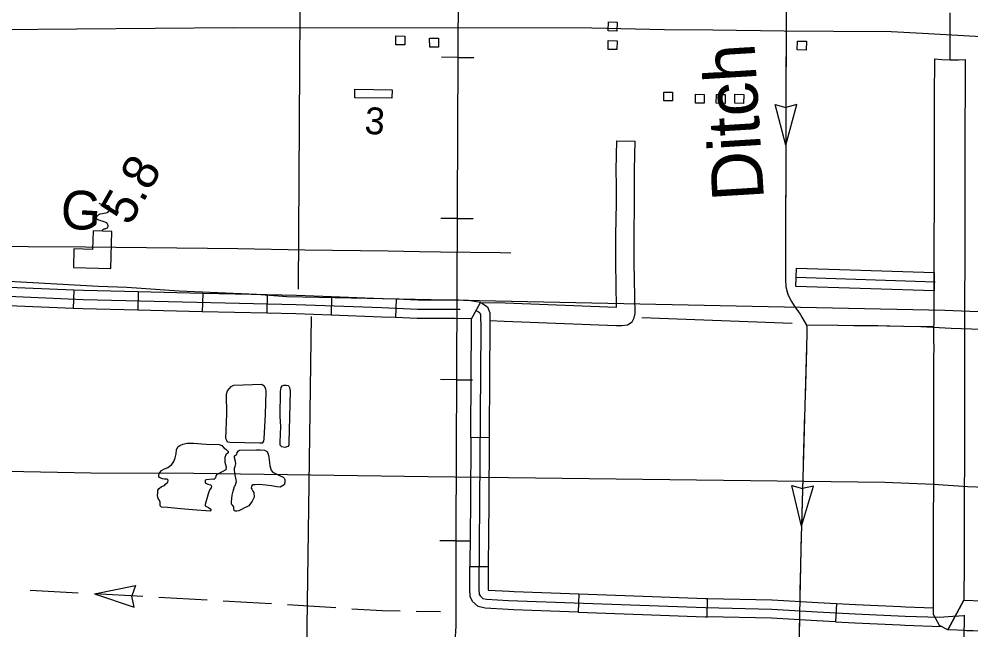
# Model space of a CAD drawing. Extents: x 1366406 to 1373462, y 376856 to 381998.
# Drawn here: x 1369143.5 to 1369269.8, y 379560.9 to 379641.9 of the extents above; entities that cross this region are included whole.
import ezdxf

# ---------------------------------------------------------------- set-up
doc = ezdxf.new("R2010")
doc.units = 0
for name, color, linetype in [('10', 7, 'Continuous'), ('31', 7, 'Continuous'), ('32', 7, 'Continuous'), ('35', 7, 'Continuous'), ('4', 7, 'Continuous'), ('40', 7, 'Continuous'), ('43', 7, 'Continuous'), ('46', 7, 'Continuous'), ('48', 7, 'Continuous'), ('5', 7, 'Continuous'), ('56', 7, 'Continuous'), ('57', 7, 'Continuous')]:
    doc.layers.add(name, color=color, linetype=linetype)

msp = doc.modelspace()

# ---------------------------------------------------------------- linework, layer by layer
at = {"layer": '10'}
for points in [[(1369267.02, 379636.52), (1369267.02, 379640.08), (1369267.02, 379641.41), (1369267.02, 379642.74)], [(1369264.81, 379562.92), (1369264.81, 379564.11), (1369264.82, 379564.57), (1369264.82, 379565.1), (1369264.82, 379565.68), (1369264.82, 379566.33), (1369264.82, 379567.03), (1369264.83, 379567.77), (1369264.83, 379568.55), (1369264.83, 379569.37), (1369264.83, 379570.24), (1369264.83, 379571.16), (1369264.84, 379572.1), (1369264.84, 379573.08), (1369264.84, 379574.09), (1369264.84, 379575.13), (1369264.84, 379576.19), (1369264.84, 379577.27), (1369264.85, 379578.37), (1369264.85, 379579.47), (1369264.86, 379580.58), (1369264.87, 379581.7), (1369264.87, 379582.83), (1369264.87, 379583.98), (1369264.87, 379585.13), (1369264.87, 379586.3), (1369264.87, 379587.47), (1369264.87, 379588.66), (1369264.87, 379589.86), (1369264.88, 379591.06), (1369264.88, 379592.27), (1369264.89, 379593.47), (1369264.89, 379594.68), (1369264.89, 379595.88), (1369264.89, 379597.08), (1369264.9, 379598.28), (1369264.89, 379599.48), (1369264.89, 379600.69), (1369264.9, 379601.91), (1369264.9, 379603.12), (1369264.91, 379604.34), (1369264.91, 379605.56), (1369264.91, 379606.44), (1369264.92, 379608.03), (1369264.92, 379609.26), (1369264.92, 379610.5), (1369264.92, 379611.75), (1369264.93, 379613), (1369264.93, 379614.25), (1369264.94, 379615.51), (1369264.94, 379616.77), (1369264.94, 379618.03), (1369264.94, 379619.3), (1369264.95, 379620.57), (1369264.95, 379621.85), (1369264.95, 379623.12), (1369264.94, 379624.4), (1369264.94, 379625.68), (1369264.94, 379626.97), (1369264.95, 379628.26), (1369264.95, 379629.56), (1369264.96, 379630.86), (1369264.97, 379632.17), (1369264.98, 379633.47), (1369264.99, 379634.78), (1369264.99, 379636.64), (1369265.95, 379636.56), (1369267.02, 379636.52), (1369268.16, 379636.51), (1369269.04, 379636.55)], [(1369269.04, 379636.55), (1369269.04, 379634.76), (1369269.03, 379633.45), (1369269.02, 379632.14), (1369269.01, 379630.84), (1369269, 379629.54), (1369269, 379628.25), (1369268.99, 379626.97), (1369268.99, 379625.68), (1369268.99, 379624.4), (1369269, 379623.12), (1369269, 379621.84), (1369269, 379620.57), (1369268.99, 379619.3), (1369268.99, 379618.03), (1369268.99, 379616.76), (1369268.99, 379615.5), (1369268.98, 379614.23), (1369268.98, 379612.98), (1369268.97, 379611.73), (1369268.97, 379610.49), (1369268.97, 379609.26), (1369268.97, 379608.02), (1369268.96, 379606.44), (1369268.96, 379605.56), (1369268.96, 379604.33), (1369268.95, 379603.11), (1369268.95, 379601.89), (1369268.94, 379600.69), (1369268.94, 379599.49), (1369268.95, 379598.28), (1369268.94, 379597.08), (1369268.94, 379595.87), (1369268.94, 379594.67), (1369268.94, 379593.46), (1369268.93, 379592.26), (1369268.93, 379591.05), (1369268.92, 379589.85), (1369268.92, 379588.66), (1369268.92, 379587.47), (1369268.92, 379586.29), (1369268.92, 379585.13), (1369268.92, 379583.98), (1369268.92, 379582.83), (1369268.92, 379581.69), (1369268.91, 379580.56), (1369268.9, 379579.44), (1369268.9, 379578.34), (1369268.89, 379577.26), (1369268.89, 379576.19), (1369268.89, 379575.13), (1369268.89, 379574.09), (1369268.89, 379573.07), (1369268.89, 379572.09), (1369268.88, 379571.14), (1369268.88, 379570.24), (1369268.88, 379569.37), (1369268.88, 379568.54), (1369268.88, 379567.75), (1369268.87, 379567.01), (1369268.87, 379566.32), (1369268.87, 379564.84)], [(1369268.87, 379564.84), (1369266.74, 379560.9), (1369265.61, 379561.49), (1369264.81, 379562.92)], [(1369266.74, 379560.9), (1369268.87, 379564.84), (1369271.27, 379564.76), (1369272.38, 379564.72), (1369273.58, 379564.68)], [(1369273.43, 379560.63), (1369272.24, 379560.68), (1369271.13, 379560.72), (1369270.11, 379560.75), (1369269.21, 379560.78), (1369268.82, 379560.8), (1369267.98, 379560.84), (1369266.74, 379560.9)]]:
    msp.add_lwpolyline(points, dxfattribs=at)
at = {"layer": '31'}
for p, q in [((1369246.56, 379606.46), (1369246.64, 379608.89)), ((1369203.53, 379602.15), (1369204.74, 379604.31)), ((1369205.88, 379586.38), (1369203.45, 379586.4)), ((1369203.33, 379569.29), (1369205.76, 379569.28)), ((1369205.76, 379569.28), (1369205.76, 379569.28)), ((1369217.76, 379565.69), (1369217.67, 379563.26)), ((1369234.78, 379562.63), (1369234.84, 379565.06)), ((1369234.84, 379565.06), (1369234.84, 379565.06)), ((1369251.97, 379564.38), (1369251.83, 379561.95))]:
    msp.add_line(p, q, dxfattribs=at)
for points in [[(1369246.64, 379608.89), (1369255.19, 379608.61)], [(1369255.19, 379608.61), (1369264.92, 379608.29), (1369264.91, 379605.86)], [(1369246.6, 379607.68), (1369265.03, 379607.07)], [(1369255.11, 379606.18), (1369246.56, 379606.46)], [(1369264.91, 379605.86), (1369255.11, 379606.18)], [(1369204.74, 379604.31), (1369205.03, 379604.16), (1369205.64, 379603.75), (1369205.95, 379602.96), (1369205.98, 379600.82), (1369205.94, 379594.94)], [(1369204.2, 379603.23), (1369204.41, 379603.12), (1369204.64, 379602.96), (1369204.74, 379602.72), (1369204.76, 379600.82), (1369204.52, 379566.28), (1369204.56, 379565.64), (1369204.68, 379565.39), (1369205.02, 379565.07), (1369205.52, 379564.96), (1369208.46, 379564.81), (1369234.58, 379563.85), (1369243.37, 379563.66), (1369249.4, 379563.3), (1369254.43, 379563.02), (1369261.09, 379562.73), (1369265.58, 379562.59), (1369267.39, 379562.69), (1369269, 379562.79)], [(1369203.51, 379594.95), (1369203.55, 379600.82), (1369203.53, 379602.15)], [(1369203.45, 379586.4), (1369203.51, 379594.95)], [(1369205.94, 379594.94), (1369205.88, 379586.38)], [(1369203.45, 379586.4), (1369203.39, 379577.85)], [(1369205.88, 379586.38), (1369205.82, 379577.83)], [(1369203.39, 379577.85), (1369203.33, 379569.29)], [(1369205.82, 379577.83), (1369205.76, 379569.28)], [(1369209.12, 379563.57), (1369208.41, 379563.6), (1369205.34, 379563.75), (1369204.43, 379563.97), (1369203.68, 379564.66), (1369203.36, 379565.33), (1369203.31, 379566.25), (1369203.33, 379569.29)], [(1369205.76, 379569.28), (1369205.74, 379566.3), (1369205.75, 379566.16), (1369208.51, 379566.03), (1369209.21, 379566)], [(1369209.21, 379566), (1369217.76, 379565.69)], [(1369217.76, 379565.69), (1369226.31, 379565.37)], [(1369226.31, 379565.37), (1369234.61, 379565.06), (1369234.84, 379565.06)], [(1369234.84, 379565.06), (1369243.39, 379564.88)], [(1369243.39, 379564.88), (1369243.42, 379564.88), (1369249.47, 379564.52), (1369251.97, 379564.38)], [(1369251.97, 379564.38), (1369254.49, 379564.24), (1369260.5, 379563.97)], [(1369260.5, 379563.97), (1369261.13, 379563.94), (1369264.81, 379563.83)], [(1369217.67, 379563.26), (1369209.12, 379563.57)], [(1369217.67, 379563.26), (1369226.22, 379562.94)], [(1369226.22, 379562.94), (1369234.54, 379562.63), (1369234.78, 379562.63)], [(1369243.34, 379562.45), (1369234.78, 379562.63)], [(1369251.83, 379561.95), (1369249.33, 379562.09), (1369243.32, 379562.45)], [(1369251.83, 379561.95), (1369254.37, 379561.81), (1369260.39, 379561.54)], [(1369260.39, 379561.54), (1369261.04, 379561.51), (1369265.85, 379561.36)]]:
    msp.add_lwpolyline(points, dxfattribs=at)
at = {"layer": '32'}
for p, q in [((1369150.79, 379605.97), (1369150.69, 379603.54)), ((1369159.32, 379605.74), (1369159.26, 379603.31)), ((1369167.87, 379605.54), (1369167.81, 379603.11)), ((1369176.42, 379605.33), (1369176.36, 379602.9)), ((1369184.98, 379605.07), (1369184.9, 379602.64)), ((1369193.54, 379604.75), (1369193.44, 379602.32)), ((1369203.53, 379602.15), (1369201.37, 379602.2))]:
    msp.add_line(p, q, dxfattribs=at)
for points in [[(1369208.73, 379610.89), (1369207.32, 379610.93), (1369199.4, 379611.02), (1369196.63, 379611.04), (1369192.49, 379611.12), (1369181.43, 379611.27), (1369172.52, 379611.45), (1369152.3, 379611.65), (1369144.72, 379611.73), (1369137.89, 379611.86)], [(1369351.48, 379599.86), (1369266.31, 379603.28), (1369179.03, 379605.1), (1369174.99, 379605.38), (1369164.74, 379605.83), (1369157.81, 379606.32), (1369154.03, 379606.43), (1369137.36, 379607.36), (1369114.78, 379608.63), (1369109.7, 379608.87), (1369095.64, 379609.67), (1369092.11, 379609.86), (1369088.17, 379609.98), (1369077.63, 379609.96), (1369054.33, 379610.2), (1369050.57, 379610.31), (1369050.29, 379610.24), (1369050.13, 379610.03), (1369050.06, 379609.75), (1369048.84, 379528.17), (1369048.72, 379524.5)], [(1369150.79, 379605.97), (1369141.08, 379606.38)], [(1369159.32, 379605.74), (1369152.07, 379605.91), (1369150.79, 379605.97)], [(1369167.87, 379605.54), (1369159.32, 379605.74)], [(1369176.42, 379605.33), (1369167.87, 379605.54)], [(1369202.03, 379603.36), (1369202, 379603.38), (1369201.75, 379603.42), (1369196.37, 379603.41), (1369191.64, 379603.62), (1369180.27, 379604.02), (1369152.02, 379604.7), (1369139.05, 379605.26)], [(1369184.98, 379605.07), (1369180.31, 379605.24), (1369176.42, 379605.33)], [(1369193.54, 379604.75), (1369191.69, 379604.83), (1369184.98, 379605.07)], [(1369204.74, 379604.31), (1369203.12, 379604.58), (1369201.84, 379604.63), (1369196.4, 379604.63), (1369193.54, 379604.75)], [(1369150.69, 379603.54), (1369141.09, 379603.95)], [(1369159.26, 379603.31), (1369151.98, 379603.48), (1369150.69, 379603.54)], [(1369167.81, 379603.11), (1369159.26, 379603.31)], [(1369176.36, 379602.9), (1369167.81, 379603.11)], [(1369184.9, 379602.64), (1369180.24, 379602.81), (1369176.36, 379602.9)], [(1369193.44, 379602.32), (1369191.59, 379602.4), (1369184.9, 379602.64)], [(1369201.37, 379602.2), (1369196.34, 379602.2), (1369193.44, 379602.32)], [(1369268.71, 379546.57), (1369268.92, 379562.82)]]:
    msp.add_lwpolyline(points, dxfattribs=at)
at = {"layer": '35'}
for points in [[(1369171.09, 379589.56), (1369171.02, 379592.18), (1369171.18, 379592.62), (1369171.41, 379592.91), (1369171.66, 379593.17), (1369171.98, 379593.36), (1369175.71, 379593.47), (1369176.04, 379593.28), (1369176.22, 379592.89), (1369176.24, 379592.54), (1369176.18, 379589.48)], [(1369178.14, 379589.24), (1369178.2, 379592.5), (1369178.28, 379593.07), (1369178.42, 379593.26), (1369178.64, 379593.34), (1369178.93, 379593.37), (1369179.22, 379593.33), (1369179.31, 379593.23), (1369179.4, 379593.05), (1369179.49, 379592.61), (1369179.4, 379589.11)], [(1369176.18, 379589.48), (1369175.98, 379586.22), (1369175.93, 379585.91), (1369175.74, 379585.68), (1369175.43, 379585.67), (1369171.47, 379585.74), (1369171.17, 379585.8), (1369171.08, 379586.01), (1369170.96, 379586.29), (1369171.09, 379589.56)], [(1369179.4, 379589.11), (1369179.3, 379585.69), (1369179.29, 379585.42), (1369179.18, 379585.21), (1369178.76, 379585.11), (1369178.35, 379585.16), (1369178.17, 379585.39), (1369178.13, 379585.59), (1369178.15, 379585.88), (1369178.21, 379586.78), (1369178.23, 379587.94), (1369178.19, 379588.51), (1369178.14, 379589.24)], [(1369164.95, 379576.97), (1369163.2, 379577.11), (1369162.41, 379577.19), (1369162.21, 379577.34), (1369162.23, 379577.52), (1369162.24, 379577.72), (1369162.24, 379577.83), (1369162.09, 379578.14), (1369161.97, 379578.33), (1369161.89, 379578.71), (1369161.91, 379579.02), (1369161.93, 379579.43), (1369162.08, 379579.66), (1369162.41, 379579.92), (1369162.8, 379580.06), (1369162.98, 379580.26), (1369163.24, 379580.49), (1369163.29, 379580.76), (1369163.16, 379580.87), (1369162.82, 379580.89), (1369162.54, 379580.91), (1369162.24, 379581.06), (1369162.07, 379581.14), (1369162.05, 379581.32), (1369162.11, 379581.66), (1369162.4, 379582.02), (1369162.73, 379582.21), (1369163.26, 379582.45), (1369163.76, 379582.83), (1369164.03, 379583.23), (1369164.2, 379583.7), (1369164.33, 379584.24), (1369164.4, 379584.79), (1369164.57, 379585.19), (1369164.82, 379585.35), (1369165.24, 379585.53), (1369165.8, 379585.67), (1369166.66, 379585.68)], [(1369166.66, 379585.68), (1369168.31, 379585.54), (1369170.06, 379585.5), (1369170.4, 379585.34), (1369170.72, 379585.01), (1369170.95, 379584.86), (1369171.24, 379584.57), (1369171.23, 379584.36), (1369170.94, 379584.1), (1369170.81, 379583.77), (1369170.8, 379583.56), (1369170.81, 379583.15), (1369170.89, 379582.83), (1369170.98, 379582.52), (1369170.95, 379582.14), (1369170.45, 379581.86), (1369169.74, 379581.49), (1369169.63, 379581.33), (1369169.58, 379581.05), (1369169.36, 379580.86), (1369169.12, 379580.87), (1369168.36, 379580.82), (1369168.18, 379580.76), (1369168.22, 379580.38), (1369168.56, 379580.22), (1369168.9, 379580.13), (1369168.97, 379580.13), (1369169.06, 379579.98), (1369169.01, 379579.74), (1369168.82, 379579.51), (1369168.66, 379579.08)], [(1369172.34, 379580.56), (1369172.23, 379581.24), (1369172.19, 379581.48), (1369172.12, 379581.75), (1369172.09, 379582.02), (1369172.11, 379582.33), (1369172.19, 379582.55), (1369172.27, 379582.93), (1369172.23, 379583.22), (1369172.11, 379583.71), (1369172.1, 379583.9), (1369172.11, 379584), (1369172.29, 379584.11), (1369172.38, 379584.21), (1369172.43, 379584.41), (1369172.62, 379584.66), (1369172.76, 379584.74), (1369175, 379584.79), (1369175.48, 379584.76), (1369176.06, 379584.72), (1369176.45, 379584.52), (1369176.49, 379584.42), (1369176.55, 379584.21), (1369176.63, 379583.82), (1369176.72, 379583.08), (1369176.79, 379582.64), (1369176.97, 379582.06), (1369177.09, 379581.9), (1369177.27, 379581.75), (1369177.72, 379581.53), (1369178.07, 379581.36), (1369178.53, 379581.16), (1369178.69, 379581.01), (1369178.76, 379580.83), (1369178.76, 379580.43), (1369178.7, 379580.13), (1369178.15, 379579.82), (1369177.69, 379579.85), (1369176.99, 379579.99), (1369176.24, 379580.11), (1369175.35, 379580.2), (1369174.83, 379580.15), (1369174.47, 379580.12), (1369174.34, 379579.97), (1369174.3, 379579.71), (1369174.38, 379579.54), (1369174.52, 379579.29), (1369174.64, 379579.11)], [(1369174.64, 379579.11), (1369174.68, 379578.52), (1369174.61, 379578.3), (1369174.43, 379577.95), (1369174.23, 379577.66), (1369173.97, 379577.36), (1369173.73, 379577.21), (1369173.43, 379577.09), (1369173.02, 379576.84), (1369172.67, 379576.7), (1369172.42, 379576.63), (1369172.2, 379576.63), (1369172.05, 379576.73), (1369172.02, 379577), (1369171.98, 379577.23), (1369171.84, 379577.43), (1369171.71, 379577.56), (1369171.69, 379577.88), (1369171.8, 379578.76), (1369171.92, 379579.3), (1369172.1, 379579.93), (1369172.21, 379580.11), (1369172.25, 379580.26), (1369172.34, 379580.56)], [(1369168.66, 379579.08), (1369168.27, 379577.83), (1369168.18, 379577.52), (1369168.21, 379577.35), (1369168.37, 379577.27), (1369168.64, 379577.11), (1369168.97, 379576.92), (1369168.96, 379576.72), (1369168.85, 379576.62), (1369166.52, 379576.83), (1369164.95, 379576.97)]]:
    msp.add_lwpolyline(points, dxfattribs=at)
at = {"layer": '4'}
msp.add_lwpolyline([(1369246.07, 379601.56), (1369226.11, 379602.3)], dxfattribs=at)
at = {"layer": '40'}
for p, q in [((1369201.71, 379636.85), (1369199.57, 379636.86)), ((1369201.71, 379636.85), (1369203.84, 379636.84)), ((1369201.62, 379615.47), (1369199.48, 379615.48)), ((1369201.62, 379615.47), (1369203.76, 379615.46)), ((1369201.54, 379594.08), (1369199.41, 379594.09)), ((1369201.54, 379594.08), (1369203.68, 379594.08)), ((1369201.47, 379572.7), (1369199.33, 379572.71)), ((1369201.47, 379572.7), (1369203.35, 379572.7))]:
    msp.add_line(p, q, dxfattribs=at)
msp.add_lwpolyline([(1369202.19, 379746.45), (1369202.14, 379740.09), (1369202.02, 379692.78), (1369201.75, 379646.17), (1369201.66, 379627.26), (1369201.47, 379573.45), (1369201.44, 379561.37), (1369201.24, 379557.99), (1369201.09, 379556.55), (1369200.87, 379555.08), (1369200.45, 379552.93), (1369200.22, 379551.82), (1369199.79, 379550.15), (1369199.44, 379548.99), (1369198.69, 379546.64), (1369197.71, 379544.12), (1369196.56, 379540.97), (1369173.11, 379480.59)], dxfattribs=at)
at = {"layer": '43'}
for p, q in [((1369245.23, 379625.21), (1369243.8, 379630.58)), ((1369243.8, 379630.58), (1369245.23, 379630.2)), ((1369245.23, 379625.21), (1369246.68, 379630.58)), ((1369246.68, 379630.58), (1369245.25, 379630.2)), ((1369247.3, 379574.65), (1369246.02, 379580.06)), ((1369246.02, 379580.06), (1369247.44, 379579.64)), ((1369247.3, 379574.65), (1369248.89, 379579.98)), ((1369248.89, 379579.98), (1369247.46, 379579.64)), ((1369153.5, 379565.66), (1369158.94, 379566.8)), ((1369158.94, 379566.8), (1369158.48, 379565.39)), ((1369153.5, 379565.66), (1369158.78, 379563.92)), ((1369158.78, 379563.92), (1369158.48, 379565.37))]:
    msp.add_line(p, q, dxfattribs=at)
for points in [[(1369240.48, 379741.83), (1369240.56, 379723.08), (1369241.17, 379697.63), (1369241.18, 379694.21), (1369241.26, 379690.73), (1369241.32, 379689.54), (1369241.48, 379688.98), (1369241.69, 379688.67), (1369241.96, 379688.34), (1369242.26, 379688.15), (1369242.49, 379688.1), (1369242.8, 379688.02), (1369243.23, 379687.94), (1369243.79, 379687.86), (1369244.22, 379687.81), (1369244.57, 379687.69), (1369244.97, 379687.42), (1369245.23, 379687.16), (1369245.37, 379686.86), (1369245.47, 379686.37), (1369245.47, 379684.52), (1369245.34, 379670.35), (1369245.28, 379644.57), (1369245.23, 379626.64)], [(1369330.99, 379636.35), (1369325.61, 379636.45), (1369318.87, 379636.87), (1369313.14, 379637.23), (1369289.1, 379638.56), (1369263.36, 379640), (1369259.23, 379640.24), (1369251.56, 379640.3), (1369245.01, 379640.33), (1369235.57, 379640.46), (1369229.12, 379640.49), (1369219.48, 379640.74), (1369171.97, 379640.78), (1369140.72, 379640.51), (1369135.54, 379640.55), (1369128.21, 379640.55), (1369116.9, 379640.57), (1369111.29, 379640.68), (1369105.6, 379640.72), (1369057.11, 379640.87), (1369052.46, 379641), (1369046.89, 379640.99)], [(1369245.27, 379640.18), (1369245.25, 379633.76)], [(1369245.25, 379631.63), (1369245.23, 379626.64), (1369245.23, 379625.21)], [(1369245.23, 379626.64), (1369245.2, 379610.46), (1369245.19, 379608.89), (1369245.17, 379607.39), (1369245.23, 379606.4), (1369245.52, 379605.4), (1369245.98, 379604.44), (1369246.32, 379603.89), (1369247.14, 379602.79), (1369247.38, 379602.36), (1369248, 379601.32), (1369248.01, 379601), (1369248.04, 379600.09), (1369247.21, 379571.58), (1369246.96, 379558.56), (1369246.94, 379555.16), (1369246.31, 379519.78), (1369245.96, 379497.45), (1369246, 379495.17), (1369245.85, 379490.83), (1369245.69, 379480.92), (1369245.62, 379478.58), (1369245.39, 379477.47), (1369245.09, 379476.86)], [(1369245.23, 379623.07), (1369245.22, 379619.86)], [(1369245.22, 379619.86), (1369245.21, 379616.66)], [(1369245.21, 379614.52), (1369245.2, 379610.46), (1369245.19, 379608.89), (1369245.18, 379608.1)], [(1369245.35, 379605.98), (1369245.52, 379605.4), (1369245.98, 379604.44), (1369246.32, 379603.89), (1369247.14, 379602.79), (1369247.38, 379602.36), (1369248, 379601.32), (1369248.01, 379601), (1369248.03, 379600.3)], [(1369308.74, 379599.51), (1369267.17, 379600.87), (1369263.14, 379601.12), (1369256.36, 379601.23), (1369248, 379601.32)], [(1369252.1, 379601.27), (1369248, 379601.32)], [(1369257.45, 379601.21), (1369256.36, 379601.23), (1369254.24, 379601.25)], [(1369260.65, 379601.16), (1369257.45, 379601.21)], [(1369264.89, 379601.09), (1369262.79, 379601.13)], [(1369247.98, 379598.16), (1369247.8, 379591.75)], [(1369247.73, 379589.61), (1369247.55, 379583.2)], [(1369362.71, 379576.35), (1369318.1, 379577.32), (1369312.19, 379577.6), (1369299.01, 379578.27), (1369290.93, 379578.7), (1369289.32, 379578.85), (1369282.52, 379579.24), (1369279.24, 379579.47), (1369276.39, 379579.59), (1369269.37, 379579.87), (1369264.83, 379580.18), (1369258.37, 379580.44), (1369197.74, 379581.18), (1369166.71, 379581.62), (1369153.03, 379581.7), (1369141.95, 379581.92)], [(1369247.49, 379581.06), (1369247.3, 379574.65)], [(1369247.24, 379572.51), (1369247.21, 379571.58), (1369247.17, 379569.31)], [(1369247.17, 379569.31), (1369247.11, 379566.1)], [(1369148.16, 379565.95), (1369144.96, 379566.13)], [(1369151.37, 379565.77), (1369148.16, 379565.95)], [(1369159.91, 379565.3), (1369153.5, 379565.66)], [(1369168.45, 379564.83), (1369162.04, 379565.18)], [(1369176.99, 379564.33), (1369173.71, 379564.54), (1369170.58, 379564.71)], [(1369185.52, 379563.8), (1369181.96, 379564.02), (1369179.12, 379564.2)], [(1369194.06, 379563.37), (1369191.67, 379563.41), (1369187.66, 379563.66)], [(1369199.41, 379563.27), (1369196.2, 379563.33)], [(1369247.03, 379562.23), (1369246.96, 379558.56), (1369246.95, 379557.55)]]:
    msp.add_lwpolyline(points, dxfattribs=at)
at = {"layer": '46'}
for points in [[(1369204.74, 379604.31), (1369207.98, 379604.27), (1369222.79, 379603.72), (1369222.68, 379609.55), (1369222.69, 379613.22), (1369222.75, 379617.56), (1369222.75, 379619.81), (1369222.72, 379621.92), (1369222.8, 379625.79), (1369225.23, 379625.74)], [(1369205.96, 379601.94), (1369207.88, 379601.84), (1369222.74, 379601.29), (1369223.5, 379601.27), (1369224.21, 379601.35), (1369224.83, 379601.78), (1369225.13, 379602.3), (1369225.23, 379602.87), (1369225.11, 379609.57), (1369225.12, 379613.2), (1369225.18, 379617.54), (1369225.18, 379619.82), (1369225.15, 379621.91), (1369225.23, 379625.74)]]:
    msp.add_lwpolyline(points, dxfattribs=at)
at = {"layer": '5'}
for points in [[(1369180.57, 379606.08), (1369181.02, 379679.67)], [(1369181.19, 379523.25), (1369182.32, 379602.45)]]:
    msp.add_lwpolyline(points, dxfattribs=at)
at = {"layer": '56'}
for points in [[(1369221.65, 379640.39), (1369221.69, 379641.56), (1369222.87, 379641.51), (1369222.82, 379640.34)], [(1369193.49, 379638.52), (1369193.5, 379639.69), (1369194.67, 379639.68), (1369194.67, 379638.51)], [(1369197.99, 379638.21), (1369197.98, 379639.38), (1369199.15, 379639.39), (1369199.16, 379638.22)], [(1369221.65, 379637.9), (1369221.68, 379639.07), (1369222.85, 379639.05), (1369222.83, 379637.88)], [(1369246.76, 379637.85), (1369246.8, 379639.02), (1369247.97, 379638.98), (1369247.93, 379637.81)], [(1369188.05, 379631.49), (1369188.07, 379632.62), (1369192.99, 379632.56), (1369192.97, 379631.44)], [(1369229.03, 379631.08), (1369229.03, 379632.25), (1369230.21, 379632.25), (1369230.21, 379631.08)], [(1369233.23, 379630.78), (1369233.25, 379631.95), (1369234.42, 379631.93), (1369234.4, 379630.76)], [(1369235.99, 379630.77), (1369236.02, 379631.94), (1369237.2, 379631.91), (1369237.17, 379630.74)], [(1369238.45, 379630.78), (1369238.48, 379631.95), (1369239.65, 379631.92), (1369239.62, 379630.75)]]:
    msp.add_lwpolyline(points, close=True, dxfattribs=at)
at = {"layer": '57'}
msp.add_lwpolyline([(1369154.51, 379613.83), (1369154.52, 379613.86), (1369154.54, 379613.9), (1369154.58, 379613.94), (1369154.61, 379613.98), (1369154.63, 379614), (1369154.66, 379614.02), (1369154.69, 379614.05), (1369154.73, 379614.07), (1369154.8, 379614.1), (1369154.86, 379614.12), (1369154.92, 379614.14), (1369155.02, 379614.16), (1369155.11, 379614.19), (1369155.22, 379614.25), (1369155.29, 379614.32), (1369155.34, 379614.42), (1369155.35, 379614.54), (1369155.3, 379614.65), (1369155.21, 379614.79), (1369155, 379614.94), (1369154.8, 379615.04), (1369154.55, 379615.12), (1369154.37, 379615.17), (1369154.25, 379615.19), (1369154.1, 379615.23), (1369153.92, 379615.32), (1369153.81, 379615.45), (1369153.79, 379615.61), (1369153.84, 379615.76), (1369153.94, 379615.89), (1369154.09, 379616.01), (1369154.27, 379616.08), (1369154.56, 379616.15), (1369154.81, 379616.2), (1369155.04, 379616.24), (1369155.2, 379616.27), (1369155.37, 379616.38), (1369155.51, 379616.55), (1369155.55, 379616.72), (1369155.55, 379616.88), (1369155.51, 379617), (1369155.31, 379617.15), (1369155.02, 379617.23), (1369154.84, 379617.25), (1369154.65, 379617.27), (1369154.36, 379617.36), (1369154.15, 379617.46)], dxfattribs=at)
msp.add_lwpolyline([(1369150.72, 379608.97), (1369155.67, 379608.82), (1369155.82, 379613.77), (1369153.35, 379613.85), (1369153.27, 379611.37), (1369150.79, 379611.45)], close=True, dxfattribs=at)

# ---------------------------------------------------------------- texts
at = {"layer": '43'}
msp.add_text('Ditch', height=6.843, rotation=93.5448, dxfattribs=at).set_placement((1369242.35, 379618.03))
at = {"layer": '48'}
msp.add_text('5.8', height=4.752, rotation=60.3221, dxfattribs=at).set_placement((1369158.18, 379614.36))
at = {"layer": '56'}
msp.add_text('3', height=3.56, rotation=356.4139, dxfattribs=at).set_placement((1369189.28, 379626.73))
at = {"layer": '57'}
msp.add_text('G', height=5.13, rotation=356.4139, dxfattribs=at).set_placement((1369148.91, 379614.19))

doc.saveas('drawing.dxf')
